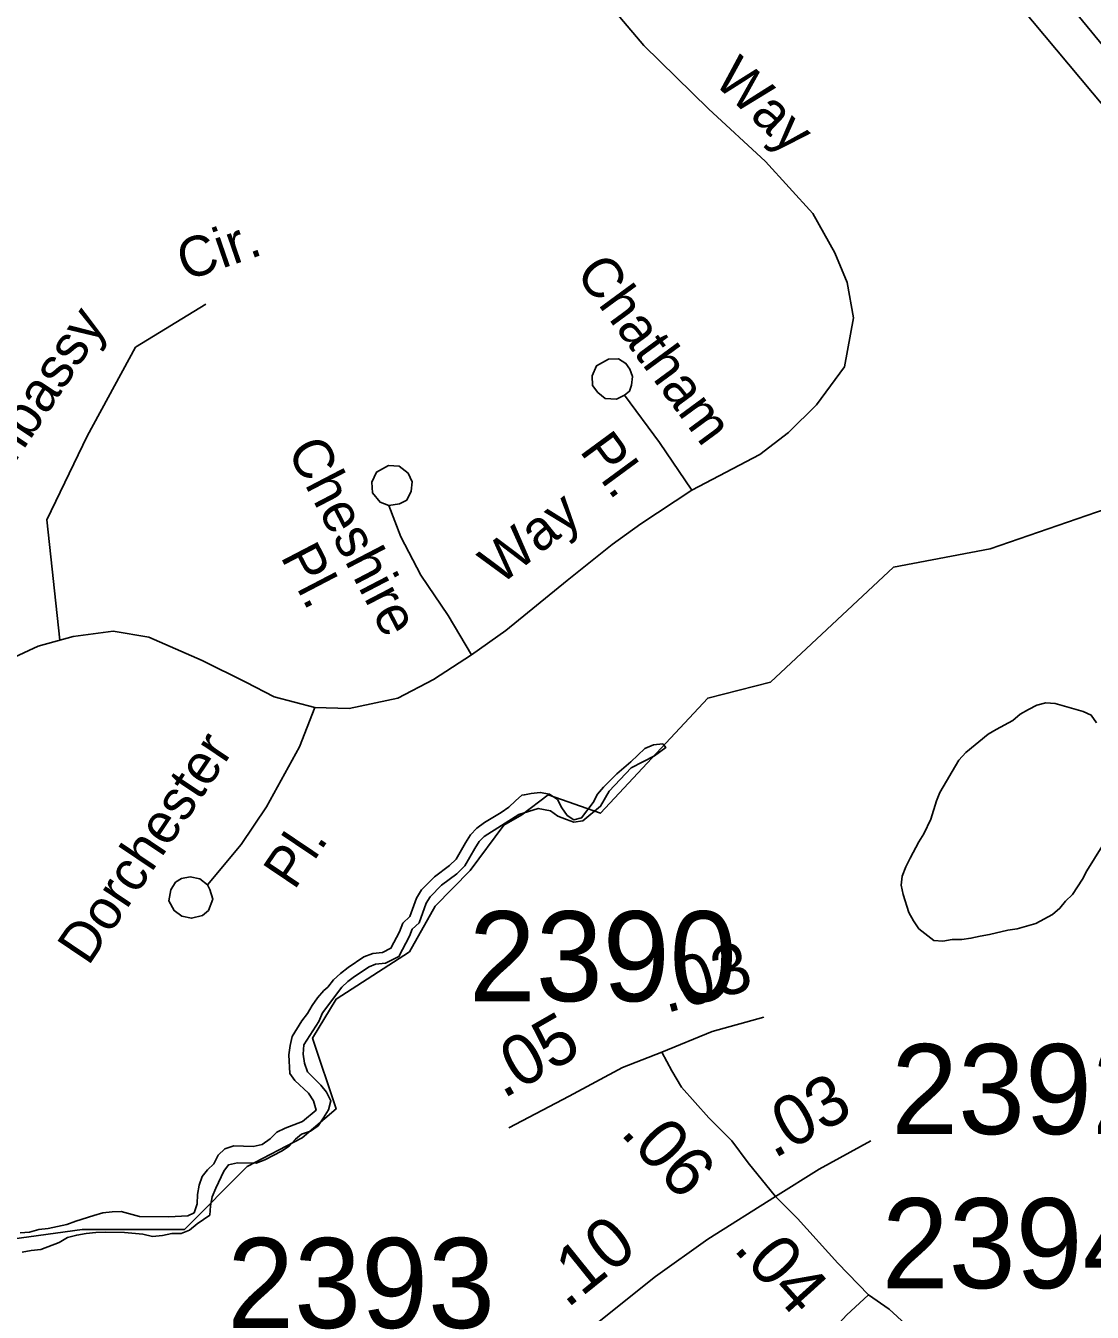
# Model space of a CAD drawing. Extents: x 1945482 to 2853149, y 66427 to 1015778.
# Drawn here: x 2327071 to 2328820, y 149081 to 151192 of the extents above; entities that cross this region are included whole.
import ezdxf

# ---------------------------------------------------------------- set-up
doc = ezdxf.new("R2010")
doc.units = 0
for name, color, linetype in [('Old_Level_10', 7, 'Continuous'), ('Old_Level_17', 7, 'Continuous'), ('Old_Level_28', 7, 'Continuous'), ('Old_Level_32', 7, 'Continuous'), ('Old_Level_35', 7, 'Continuous'), ('Old_Level_48', 7, 'Continuous'), ('Old_Level_49', 7, 'Continuous'), ('Old_Level_60', 7, 'Continuous'), ('Old_Level_8', 7, 'Continuous')]:
    doc.layers.add(name, color=color, linetype=linetype)

msp = doc.modelspace()

# ---------------------------------------------------------------- linework, layer by layer
at = {"layer": 'Old_Level_28'}
for points in [[(2326323.2, 154166.7), (2326409.4, 154037.1), (2326477.6, 153937.8), (2326581.9, 153797.4), (2326702.6, 153653.8), (2326921.5, 153390.7), (2327179.6, 153078), (2327383.3, 152817.2), (2327475.4, 152716.4), (2327513.3, 152672.1), (2327880.5, 152228.9), (2328302.8, 151710.6), (2328538.7, 151433.5), (2328702.8, 151223.1), (2329000.3, 150867.3), (2329140.5, 150691.1), (2329272.1, 150532), (2329419.1, 150354.1), (2329468.7, 150295.9), (2329699.5, 150034.2), (2329934.3, 149734.4)], [(2329981.1, 149774), (2329820.9, 149959), (2329649.9, 150179.6), (2329473.8, 150379.8), (2329328.5, 150552.5), (2329027.6, 150932.3), (2328882.3, 151105), (2328041.2, 152129.7), (2327827.5, 152379.4), (2327347.1, 152964.4), (2326950.5, 153453.6), (2326553.9, 153930.9), (2326446.7, 154074.4), (2326323.2, 154166.7)]]:
    msp.add_lwpolyline(points, dxfattribs=at)
at = {"layer": 'Old_Level_32'}
for points in [[(2328114.5, 149508), (2328197, 149542.1), (2328281.8, 149565.6)], [(2328114.5, 149508), (2328050, 149482.9), (2327962.2, 149436.3), (2327863.4, 149384)], [(2328300.9, 149271.3), (2328256.1, 149326.9), (2328229.2, 149362.8), (2328191.6, 149400.4), (2328146.8, 149450.6), (2328130.7, 149477.5), (2328114.5, 149508)], [(2328300.9, 149271.3), (2328372.6, 149316.1), (2328456.9, 149362.8)], [(2328300.9, 149271.3), (2328189.8, 149201.3), (2328103.8, 149140.4), (2328003.4, 149059.6), (2327897.6, 148978.9), (2327864.5, 148959.2)], [(2328453.3, 149109.9), (2328403.1, 149161.9), (2328336.8, 149235.4), (2328300.9, 149271.3)], [(2328271.7, 148927.9), (2328340, 148992.7), (2328417, 149076.8), (2328453.3, 149109.9)], [(2328652.3, 148953.8), (2328618.2, 148975.3), (2328534, 149043.5), (2328487.4, 149086.5), (2328453.3, 149109.9)]]:
    msp.add_lwpolyline(points, dxfattribs=at)
at = {"layer": 'Old_Level_35'}
for points in [[(2328163.4, 150430.5), (2328275.3, 150488.8), (2328321.8, 150524.7), (2328367.9, 150570.5), (2328413.7, 150632.4), (2328428.6, 150713.1), (2328418.1, 150770.8), (2328398.1, 150819.9), (2328361.8, 150884.4), (2328284.2, 150969.3), (2328190.9, 151055.8), (2328084.7, 151159.6), (2327960.7, 151306.7), (2327845.7, 151434.4), (2327746.3, 151574.5), (2327641, 151706.3), (2327566, 151827.4), (2327471.6, 151989.7), (2327394.1, 152132.7), (2327330.1, 152282.1)], [(2327366.1, 150735.5), (2327251.2, 150664.8), (2327171.7, 150518.9), (2327105.4, 150381.8), (2327126.8, 150184.1)], [(2328053.2, 150586.3), (2328039.7, 150579.6), (2328021.6, 150580.8), (2328009.1, 150590.5), (2328000.7, 150602), (2328000.1, 150618), (2328007.3, 150634.4), (2328026.9, 150645), (2328043, 150645.7), (2328055.4, 150638.3), (2328061.7, 150628.7), (2328066.1, 150616.7), (2328064.7, 150602.5), (2328061.2, 150592.5), (2328053.2, 150586.3)], [(2328163.4, 150430.5), (2328110.4, 150508.5), (2328053.2, 150586.3)], [(2327666.5, 150405), (2327652.2, 150410.3), (2327639.5, 150425.9), (2327638.8, 150443.6), (2327646.3, 150460), (2327665.9, 150470.9), (2327683.7, 150469.6), (2327698.2, 150458.1), (2327704.7, 150444.2), (2327703.4, 150428.4), (2327696.1, 150414), (2327684.2, 150407.6), (2327666.5, 150405)], [(2327802.3, 150160.2), (2327858.4, 150200.2), (2327959.2, 150282.3), (2328033, 150341.3), (2328079.6, 150375), (2328163.4, 150430.5)], [(2327802.3, 150160.2), (2327763.6, 150224.7), (2327719, 150290.9), (2327686.3, 150353.6), (2327666.5, 150405)], [(2326224.7, 150381.8), (2326231.2, 150316.1), (2326249.9, 150250.8), (2326280.3, 150195.9), (2326345.1, 150126.6), (2326409.4, 150069.1), (2326482.5, 150037.8), (2326583.3, 150019.8), (2326667.3, 150021.2), (2326731.2, 150023.7), (2326830, 150055.5), (2326920.5, 150091.2), (2327028.3, 150145.4), (2327091.1, 150174.1), (2327148.6, 150190.2), (2327214.2, 150199), (2327272.7, 150189.2), (2327360.2, 150150.6), (2327431.8, 150115.4), (2327478.7, 150091.3), (2327545.4, 150073.9)], [(2327545.4, 150073.9), (2327601.6, 150072.2), (2327681, 150089.2), (2327739.5, 150119.7), (2327802.3, 150160.2)], [(2327545.4, 150073.9), (2327520.1, 150008.9), (2327465.9, 149910.6), (2327424.3, 149848.9), (2327368.9, 149782.7)], [(2327368.9, 149782.7), (2327356.3, 149792.4), (2327340.4, 149795.7), (2327326.4, 149793.2), (2327316.8, 149786.9), (2327309.1, 149774.5), (2327305.9, 149756.3), (2327314.4, 149740.6), (2327326.9, 149731.2), (2327343.1, 149727.9), (2327361, 149732.5), (2327370.5, 149740.8), (2327377.7, 149759.1), (2327373.1, 149775), (2327368.9, 149782.7)]]:
    msp.add_lwpolyline(points, dxfattribs=at)
at = {"layer": 'Old_Level_48'}
for points in [[(2331042.7, 151629.8), (2330040.4, 150815.1), (2330031.5, 151209), (2329834.6, 151021), (2329772, 150600.2), (2329360.3, 150224.2), (2329133.7, 150522.9), (2329052.2, 150471.4), (2328936.3, 150441.3), (2328859, 150445.6), (2328843, 150399.7), (2328653, 150334), (2328494.2, 150303.9), (2328292.5, 150115), (2328189.5, 150089.2), (2328013.5, 149900.3), (2327927.7, 149930.3), (2327884.6, 149897.6), (2327855.2, 149880.4), (2327800.1, 149806.2), (2327742.4, 149747.9), (2327700.2, 149672.7)], [(2327700.2, 149672.7), (2327580, 149595.4), (2327541.4, 149531), (2327580, 149415), (2327524.2, 149367.8), (2327434.1, 149320.6), (2327331.1, 149217.5), (2327163.7, 149217.5), (2326884.7, 149178.8)]]:
    msp.add_lwpolyline(points, dxfattribs=at)
at = {"layer": 'Old_Level_49'}
for points in [[(2331042.7, 151629.8), (2330040.4, 150815.1), (2330031.5, 151209), (2329834.6, 151021), (2329772, 150600.2), (2329360.3, 150224.2), (2329133.7, 150522.9), (2329052.2, 150471.4), (2328936.3, 150441.3), (2328859, 150445.6), (2328843, 150399.7), (2328653, 150334), (2328494.2, 150303.9), (2328292.5, 150115), (2328189.5, 150089.2), (2328013.5, 149900.3), (2327927.7, 149930.3), (2327884.6, 149897.6), (2327855.2, 149880.4), (2327800.1, 149806.2), (2327742.4, 149747.9), (2327700.2, 149672.7)], [(2327700.2, 149672.7), (2327580, 149595.4), (2327541.4, 149531), (2327580, 149415), (2327524.2, 149367.8), (2327434.1, 149320.6), (2327331.1, 149217.5), (2327163.7, 149217.5), (2326884.7, 149178.8)]]:
    msp.add_lwpolyline(points, dxfattribs=at)
at = {"layer": 'Old_Level_60'}
for points in [[(2328575, 149690.1), (2328560.2, 149691.4), (2328536, 149710.6), (2328527, 149723.6), (2328519.5, 149737.6), (2328510, 149766.7), (2328507, 149782), (2328508.5, 149797.2), (2328514.5, 149812.2), (2328521.5, 149826.3), (2328536, 149853.4), (2328544, 149866.5), (2328555.5, 149890.3), (2328565, 149920.3), (2328570.5, 149934.4), (2328601.5, 149987.4), (2328612.7, 150000), (2328649.5, 150029.7), (2328662.7, 150037.6), (2328690.2, 150052.1), (2328702.2, 150062.6), (2328715.7, 150070.6), (2328729.2, 150077.3), (2328744, 150081.1), (2328759.7, 150080.1), (2328805.5, 150067.2), (2328818.5, 150061.1), (2328827.2, 150048.7)], [(2327212.5, 149246.3), (2327227.5, 149246.7), (2327257.5, 149238.4), (2327305.7, 149238.3), (2327336.7, 149239.5), (2327347.2, 149244.7), (2327352, 149259.4), (2327352.5, 149274.6), (2327355.5, 149290), (2327360.2, 149304.2), (2327369.2, 149314.9), (2327379.5, 149325), (2327386.5, 149339.1), (2327397.5, 149349.8), (2327412, 149354.7), (2327444, 149353.7), (2327458.5, 149356.9), (2327471.7, 149365.9), (2327483, 149376.7), (2327496.5, 149383.7), (2327524.7, 149394.5), (2327547.5, 149412.9), (2327543.2, 149428.1), (2327534.7, 149441.1), (2327512.5, 149461.8), (2327504.2, 149473.2), (2327502.7, 149503.7), (2327504.5, 149518.9), (2327508.2, 149533.9), (2327524, 149559.6), (2327533.2, 149571.7), (2327540.5, 149584.9), (2327549.7, 149597.4), (2327559.7, 149609.2), (2327566.5, 149615), (2327576, 149626.9), (2327587.2, 149637.5), (2327599.7, 149647.3), (2327625.5, 149664.4), (2327640.2, 149670.2), (2327656.2, 149672), (2327670, 149678.6), (2327684, 149705.5), (2327689.5, 149720.1), (2327701, 149730.6), (2327711.7, 149760.8), (2327720, 149774.3), (2327741.5, 149795.9), (2327766.2, 149814.2), (2327777, 149824.9), (2327792, 149851.7), (2327800.5, 149864.8), (2327811, 149875.8), (2327823.5, 149885.2), (2327850.5, 149901.3), (2327863.5, 149910.3), (2327874.2, 149920.8), (2327884.7, 149929.7), (2327889, 149930.6), (2327900, 149932.7), (2327915, 149934.3), (2327930, 149931.7), (2327943, 149922.9), (2327950, 149909.3), (2327959, 149896.6), (2327970, 149889.6), (2327982.7, 149892.7), (2328001.5, 149918), (2328009, 149931.5), (2328018.5, 149943.2), (2328040.5, 149964.8), (2328063.7, 149984.5), (2328086.5, 150006.2), (2328100.5, 150012.6), (2328115.7, 150013.9), (2328120.7, 150007.8), (2328102.2, 149994.6), (2328064, 149974.5), (2328028, 149936.3), (2328013.7, 149911.8), (2327984.5, 149888), (2327969.7, 149885.5), (2327957.7, 149889.9), (2327943.7, 149895.5), (2327931.5, 149904.3), (2327911.5, 149908.1), (2327880, 149898), (2327823, 149862.3), (2327814.7, 149853.6), (2327807.5, 149842.4), (2327791.2, 149813.8), (2327778, 149800.6), (2327753, 149782), (2327734.5, 149763.3), (2327728, 149752.7), (2327716.5, 149720.5), (2327705, 149709.8)], [(2328836.5, 149846.1), (2328811.5, 149805.7), (2328804.5, 149792), (2328788, 149767.1), (2328776.5, 149755.9), (2328767.2, 149744.2), (2328755.2, 149734.3), (2328728, 149719.4), (2328697, 149710.7), (2328682, 149708.4), (2328651.7, 149701.2), (2328636.5, 149698.8), (2328621.2, 149695.1), (2328606.2, 149693.3), (2328590.5, 149692.8), (2328575, 149690.1)], [(2327705, 149709.8), (2327700.5, 149698.3), (2327683, 149664.9), (2327661.2, 149654.5), (2327644.7, 149652.6), (2327634, 149648.4), (2327610, 149632.6), (2327599, 149623.9), (2327589.2, 149614.7), (2327557.7, 149572.5), (2327551.5, 149558.6), (2327527, 149520.1), (2327526, 149504.8), (2327528.2, 149490), (2327533, 149475.8), (2327555, 149454.1), (2327564.5, 149442.5), (2327571.5, 149428.3), (2327567.5, 149413.8), (2327559.5, 149400.4), (2327550.5, 149387.5), (2327538, 149378.4), (2327523.2, 149373.8), (2327513.5, 149365.3), (2327503, 149354), (2327490.5, 149345.6), (2327463, 149331.7), (2327448.7, 149326.3), (2327418.2, 149326.6), (2327403.5, 149323.2), (2327396, 149313), (2327382.5, 149285), (2327376.7, 149270.8), (2327374.2, 149255.9), (2327373, 149240.8), (2327352.2, 149226.3), (2327339.7, 149216.2), (2327325.7, 149210.5), (2327310.5, 149210.6), (2327295, 149207.4), (2327278.7, 149205.9), (2327263.2, 149209.4), (2327233, 149212.5), (2327202.2, 149213.1), (2327185.7, 149212.3), (2327170.2, 149210.5), (2327154.5, 149208.1), (2327139.5, 149204.4), (2327125.7, 149195.8), (2327095.5, 149184.5), (2327079.7, 149182.7), (2327065, 149179.9)], [(2327062, 149211.6), (2327077, 149213), (2327092.2, 149217.1), (2327107.5, 149219.1), (2327138.2, 149225.4), (2327153, 149231), (2327182.7, 149240.4), (2327197.5, 149244.5), (2327212.5, 149246.3)]]:
    msp.add_lwpolyline(points, dxfattribs=at)

# ---------------------------------------------------------------- texts
at = {"layer": 'Old_Level_10'}
for s, rotation, p in [('Way', 316.6015, (2328196.9, 151099.7)), ('Cir.', 18.9968, (2327333, 150773)), ('Chatham', 306.3324, (2327971.3, 150786.1)), ('Embassy', 56.498, (2327005, 150401.6)), ('Pl.', 306.3324, (2327978.1, 150494.6)), ('Cheshire', 297.5209, (2327498.8, 150496)), ('Way', 38.6558, (2327848.9, 150272.9)), ('Pl.', 297.5209, (2327487.9, 150321.3)), ('Dorchester', 56.0513, (2327173.6, 149648.3)), ('Pl.', 56.0513, (2327511.4, 149772.6))]:
    msp.add_text(s, height=65.62, rotation=rotation, dxfattribs=at).set_placement(p)
at = {"layer": 'Old_Level_17'}
for s, rotation, p in [('.03', 15.7606, (2328121, 149571.8)), ('.05', 29.8916, (2327854.1, 149430.9)), ('.03', 28.9662, (2328297.9, 149332.6)), ('.06', 312.993, (2328044.4, 149374.6)), ('.10', 38.8015, (2327958.7, 149086.8)), ('.04', 312.0463, (2328229.9, 149184.8))]:
    msp.add_text(s, height=82.02, rotation=rotation, dxfattribs=at).set_placement(p)
at = {"layer": 'Old_Level_8'}
for s, p in [('2390', (2327797.8, 149591.8)), ('2392', (2328490.4, 149373.8)), ('2394', (2328475, 149121)), ('2393', (2327401.4, 149055.7))]:
    msp.add_text(s, height=147.64, dxfattribs=at).set_placement(p)

doc.saveas('drawing.dxf')
